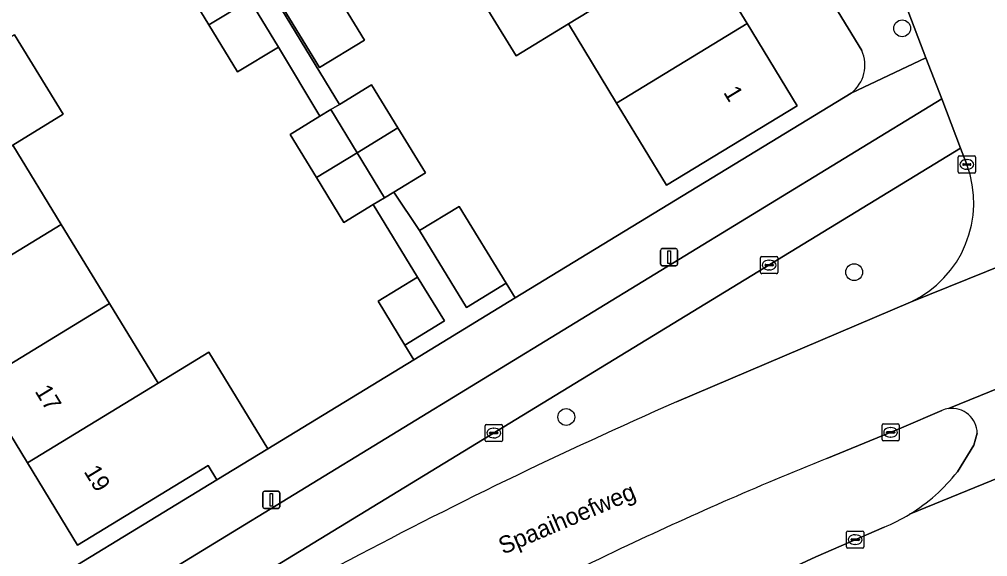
# Model space of a CAD drawing. Extents: x 157767 to 159172, y 387839 to 389425.
# Drawn here: x 158339.4 to 158395.7, y 388319.7 to 388350.9 of the extents above; entities that cross this region are included whole.
import ezdxf

# ---------------------------------------------------------------- set-up
doc = ezdxf.new("R2010")
doc.units = 0
for name, color, linetype in [('IMGEO_Berm_groen', 7, 'Continuous'), ('IMGEO_Boom', 7, 'Continuous'), ('IMGEO_Erf', 7, 'Continuous'), ('IMGEO_Fietspad_open', 7, 'Continuous'), ('IMGEO_Kolk', 7, 'Continuous'), ('IMGEO_Lichtmast', 7, 'Continuous'), ('IMGEO_Openbare_ruimte_label', 7, 'Continuous'), ('IMGEO_Pand', 7, 'Continuous'), ('IMGEO_Pand_nummerreeks', 7, 'Continuous'), ('IMGEO_Rijbaan_lokaal_gesloten', 7, 'Continuous'), ('IMGEO_Rijbaan_lokaal_open', 7, 'Continuous'), ('IMGEO_Voetpad_open', 7, 'Continuous')]:
    doc.layers.add(name, color=color, linetype=linetype)

msp = doc.modelspace()

# ---------------------------------------------------------------- linework, layer by layer
at = {"layer": 'IMGEO_Berm_groen'}
for points in [[(158394.5, 388342.493), (158394.137, 388343.439), (158339.785, 388310.258), (158340.574, 388308.966)], [(158377.617, 388328.684), (158391.224, 388334.48)], [(158393.046, 388328.178), (158390.695, 388327.166), (158386.352, 388325.38)], [(158393.946, 388324.607), (158394.895, 388326.159), (158395.102, 388326.85)], [(158376.572, 388315.404), (158385.718, 388319.655), (158389.68, 388321.382)]]:
    msp.add_lwpolyline(points, dxfattribs=at)
for centre, radius, start, end in [((158388.497, 388340.271), 6.401, 295.2174, 20.3097), ((158493.534, 388065.053), 287.989, 113.73473, 118.07815), ((158393.641, 388326.795), 1.506, 97.9252, 113.2604), ((158393.629, 388326.826), 1.473, 0.9341, 97.6488), ((158465.677, 388128.024), 212.701, 111.89721, 115.4168), ((158385.709, 388331.072), 10.471, 301.4468, 321.8715), ((158385.65, 388331.174), 10.589, 292.3709, 301.4331), ((158493.159, 388070.67), 276.299, 115.45944, 118.59318)]:
    msp.add_arc(centre, radius, start, end, dxfattribs=at)
at = {"layer": 'IMGEO_Boom'}
for centre in [(158390.732, 388350.421), (158387.948, 388336.226), (158371.203, 388327.797)]:
    msp.add_circle(centre, 0.489, dxfattribs=at)
at = {"layer": 'IMGEO_Erf'}
for points in [[(158388.392, 388349.128), (158376.782, 388368.146), (158353.233, 388353.886), (158358.01, 388345.997), (158359.886, 388347.141), (158361.415, 388344.632), (158363.013, 388342.011), (158361.18, 388340.894), (158362.666, 388338.646), (158364.966, 388340.054), (158367.701, 388335.584), (158368.226, 388334.726), (158377.558, 388340.419), (158387.771, 388346.651)], [(158339.126, 388350.035), (158341.944, 388345.42), (158339.015, 388343.626), (158341.832, 388339.005), (158344.639, 388334.399), (158347.463, 388329.767), (158350.412, 388331.57), (158353.847, 388325.951), (158362.339, 388331.133), (158361.819, 388331.983), (158360.26, 388334.531), (158362.56, 388335.939), (158359.977, 388340.161), (158358.267, 388339.118), (158356.67, 388341.738), (158355.14, 388344.248), (158356.871, 388345.303), (158354.464, 388349.334), (158352.09, 388347.887), (158350.427, 388350.615), (158347.734, 388355.032)]]:
    msp.add_lwpolyline(points, dxfattribs=at)
for points in [[(158371.332, 388350.681), (158368.281, 388348.82), (158365.468, 388353.434), (158368.529, 388355.3), (158365.616, 388360.102), (158368.942, 388362.12), (158373.216, 388364.713), (158376.12, 388359.927), (158378.921, 388355.31), (158381.722, 388350.693), (158384.627, 388345.905), (158377.027, 388341.294), (158374.433, 388345.569), (158374.134, 388346.062)], [(158356.853, 388348.148), (158353.372, 388353.859), (158355.984, 388355.452), (158359.466, 388349.741)], [(158334.235, 388334.362), (158331.423, 388338.976), (158328.599, 388343.609), (158325.682, 388348.394), (158320.536, 388345.274), (158336.567, 388318.836), (158338.084, 388316.334), (158350.888, 388324.146), (158350.38, 388324.98), (158342.778, 388320.347), (158339.867, 388325.123), (158337.039, 388329.763)]]:
    msp.add_lwpolyline(points, close=True, dxfattribs=at)
msp.add_arc((158386.502, 388348.286), 2.07, 307.8325, 24.0188, dxfattribs=at)
at = {"layer": 'IMGEO_Fietspad_open'}
msp.add_lwpolyline([(158335.562, 388311.158), (158338.044, 388307.393), (158340.574, 388308.966), (158339.785, 388310.258), (158394.137, 388343.439), (158393.034, 388346.31), (158339.745, 388313.717)], close=True, dxfattribs=at)
at = {"layer": 'IMGEO_Kolk'}
for p, q in [((158393.996, 388342.071), (158393.996, 388342.923)), ((158394.071, 388342.997), (158394.923, 388342.997)), ((158394.484, 388342.777), (158394.509, 388342.777)), ((158394.997, 388342.923), (158394.997, 388342.071)), ((158394.255, 388342.491), (158394.255, 388342.503)), ((158394.693, 388342.454), (158394.295, 388342.454)), ((158394.298, 388342.54), (158394.696, 388342.54)), ((158394.507, 388342.217), (158394.482, 388342.217)), ((158394.739, 388342.503), (158394.739, 388342.491)), ((158394.923, 388341.997), (158394.071, 388341.997)), ((158382.502, 388336.215), (158382.502, 388337.067)), ((158382.577, 388337.141), (158383.429, 388337.141)), ((158383.503, 388337.067), (158383.503, 388336.215)), ((158382.761, 388336.635), (158382.761, 388336.647)), ((158383.199, 388336.598), (158382.801, 388336.598)), ((158382.804, 388336.684), (158383.202, 388336.684)), ((158382.99, 388336.921), (158383.015, 388336.921)), ((158383.245, 388336.647), (158383.245, 388336.635)), ((158383.429, 388336.141), (158382.577, 388336.141)), ((158383.013, 388336.361), (158382.988, 388336.361)), ((158389.639, 388327.406), (158390.491, 388327.406)), ((158366.487, 388326.439), (158366.487, 388327.291)), ((158366.562, 388327.365), (158367.414, 388327.365)), ((158366.746, 388326.859), (158366.746, 388326.871)), ((158366.789, 388326.908), (158367.187, 388326.908)), ((158366.975, 388327.145), (158367, 388327.145)), ((158367.23, 388326.871), (158367.23, 388326.859)), ((158367.488, 388327.291), (158367.488, 388326.439)), ((158389.564, 388326.48), (158389.564, 388327.332)), ((158389.823, 388326.9), (158389.823, 388326.912)), ((158390.261, 388326.863), (158389.863, 388326.863)), ((158389.866, 388326.949), (158390.264, 388326.949)), ((158390.052, 388327.186), (158390.077, 388327.186)), ((158390.307, 388326.912), (158390.307, 388326.9)), ((158390.565, 388327.332), (158390.565, 388326.48)), ((158367.414, 388326.365), (158366.562, 388326.365)), ((158367.184, 388326.822), (158366.786, 388326.822)), ((158366.998, 388326.585), (158366.973, 388326.585)), ((158390.491, 388326.406), (158389.639, 388326.406)), ((158390.075, 388326.626), (158390.05, 388326.626)), ((158387.503, 388320.233), (158387.503, 388321.085)), ((158387.578, 388321.159), (158388.43, 388321.159)), ((158387.762, 388320.653), (158387.762, 388320.665)), ((158387.805, 388320.702), (158388.203, 388320.702)), ((158387.991, 388320.939), (158388.016, 388320.939)), ((158388.246, 388320.665), (158388.246, 388320.653)), ((158388.504, 388321.085), (158388.504, 388320.233)), ((158388.43, 388320.159), (158387.578, 388320.159)), ((158388.2, 388320.616), (158387.802, 388320.616)), ((158388.014, 388320.379), (158387.989, 388320.379))]:
    msp.add_line(p, q, dxfattribs=at)
for points in [[(158393.996, 388342.071), (158393.996, 388342.923)], [(158394.071, 388342.997), (158394.923, 388342.997)], [(158394.997, 388342.923), (158394.997, 388342.071)], [(158394.923, 388341.997), (158394.071, 388341.997)], [(158382.502, 388336.215), (158382.502, 388337.067)], [(158382.577, 388337.141), (158383.429, 388337.141)], [(158383.503, 388337.067), (158383.503, 388336.215)], [(158383.429, 388336.141), (158382.577, 388336.141)], [(158389.639, 388327.406), (158390.491, 388327.406)], [(158366.487, 388326.439), (158366.487, 388327.291)], [(158366.562, 388327.365), (158367.414, 388327.365)], [(158367.488, 388327.291), (158367.488, 388326.439)], [(158389.564, 388326.48), (158389.564, 388327.332)], [(158390.565, 388327.332), (158390.565, 388326.48)], [(158367.414, 388326.365), (158366.562, 388326.365)], [(158390.491, 388326.406), (158389.639, 388326.406)], [(158387.503, 388320.233), (158387.503, 388321.085)], [(158387.578, 388321.159), (158388.43, 388321.159)], [(158388.504, 388321.085), (158388.504, 388320.233)], [(158388.43, 388320.159), (158387.578, 388320.159)]]:
    msp.add_lwpolyline(points, dxfattribs=at)
for centre, radius, start, end in [((158394.073, 388342.921), 0.0765, 91.552, 178.448), ((158394.073, 388342.921), 0.0765, 91.552, 178.448), ((158394.921, 388342.921), 0.0765, 1.552, 88.448), ((158394.921, 388342.921), 0.0765, 1.552, 88.448), ((158394.073, 388342.073), 0.0765, 181.552, 268.448), ((158394.073, 388342.073), 0.0765, 181.552, 268.448), ((158394.295, 388342.5), 0.0403, 85.8775, 175.7526), ((158394.292, 388342.49), 0.0366, 178.938, 274.7102), ((158394.696, 388342.497), 0.043, 264.8664, 352.4533), ((158394.7, 388342.502), 0.0386, 1.7309, 96.639), ((158394.921, 388342.073), 0.0765, 271.552, 358.448), ((158394.921, 388342.073), 0.0765, 271.552, 358.448), ((158382.579, 388337.065), 0.0765, 91.552, 178.448), ((158382.579, 388337.065), 0.0765, 91.552, 178.448), ((158383.427, 388337.065), 0.0765, 1.552, 88.448), ((158383.427, 388337.065), 0.0765, 1.552, 88.448), ((158382.801, 388336.644), 0.0403, 85.8775, 175.7526), ((158382.798, 388336.634), 0.0366, 178.938, 274.7102), ((158383.202, 388336.641), 0.043, 264.8664, 352.4533), ((158383.206, 388336.646), 0.0386, 1.7309, 96.639), ((158382.579, 388336.217), 0.0765, 181.552, 268.448), ((158382.579, 388336.217), 0.0765, 181.552, 268.448), ((158383.427, 388336.217), 0.0765, 271.552, 358.448), ((158383.427, 388336.217), 0.0765, 271.552, 358.448), ((158389.641, 388327.33), 0.0765, 91.552, 178.448), ((158389.641, 388327.33), 0.0765, 91.552, 178.448), ((158390.489, 388327.33), 0.0765, 1.552, 88.448), ((158390.489, 388327.33), 0.0765, 1.552, 88.448), ((158366.564, 388327.289), 0.0765, 91.552, 178.448), ((158366.564, 388327.289), 0.0765, 91.552, 178.448), ((158366.786, 388326.868), 0.0403, 85.8775, 175.7526), ((158366.783, 388326.858), 0.0366, 178.938, 274.7102), ((158367.187, 388326.865), 0.043, 264.8664, 352.4533), ((158367.191, 388326.87), 0.0386, 1.7309, 96.639), ((158367.412, 388327.289), 0.0765, 1.552, 88.448), ((158367.412, 388327.289), 0.0765, 1.552, 88.448), ((158389.863, 388326.909), 0.0403, 85.8775, 175.7526), ((158389.86, 388326.899), 0.0366, 178.938, 274.7102), ((158390.264, 388326.906), 0.043, 264.8664, 352.4533), ((158390.268, 388326.911), 0.0386, 1.7309, 96.639), ((158366.564, 388326.441), 0.0765, 181.552, 268.448), ((158366.564, 388326.441), 0.0765, 181.552, 268.448), ((158367.412, 388326.441), 0.0765, 271.552, 358.448), ((158367.412, 388326.441), 0.0765, 271.552, 358.448), ((158389.641, 388326.482), 0.0765, 181.552, 268.448), ((158389.641, 388326.482), 0.0765, 181.552, 268.448), ((158390.489, 388326.482), 0.0765, 271.552, 358.448), ((158390.489, 388326.482), 0.0765, 271.552, 358.448), ((158387.58, 388321.083), 0.0765, 91.552, 178.448), ((158387.58, 388321.083), 0.0765, 91.552, 178.448), ((158387.802, 388320.662), 0.0403, 85.8775, 175.7526), ((158387.799, 388320.652), 0.0366, 178.938, 274.7102), ((158388.203, 388320.659), 0.043, 264.8664, 352.4533), ((158388.207, 388320.664), 0.0386, 1.7309, 96.639), ((158388.428, 388321.083), 0.0765, 1.552, 88.448), ((158388.428, 388321.083), 0.0765, 1.552, 88.448), ((158387.58, 388320.235), 0.0765, 181.552, 268.448), ((158387.58, 388320.235), 0.0765, 181.552, 268.448), ((158388.428, 388320.235), 0.0765, 271.552, 358.448), ((158388.428, 388320.235), 0.0765, 271.552, 358.448)]:
    msp.add_arc(centre, radius, start, end, dxfattribs=at)
for centre, major_axis, ratio, start_param, end_param in [((158394.483, 388342.497), (-0.387, 0.002), 0.722429, 4.712389, 7.853982), ((158394.508, 388342.497), (-0.39, 0.002), 0.717154, 1.570796, 4.712389), ((158382.989, 388336.641), (-0.387, 0.002), 0.722429, 4.712389, 7.853982), ((158383.014, 388336.641), (-0.39, 0.002), 0.717154, 1.570796, 4.712389), ((158366.974, 388326.865), (-0.387, 0.002), 0.722429, 4.712389, 7.853982), ((158366.999, 388326.865), (-0.39, 0.002), 0.717154, 1.570796, 4.712389), ((158390.051, 388326.906), (-0.387, 0.002), 0.722429, 4.712389, 7.853982), ((158390.076, 388326.906), (-0.39, 0.002), 0.717154, 1.570796, 4.712389), ((158387.99, 388320.659), (-0.387, 0.002), 0.722429, 4.712389, 7.853982), ((158388.015, 388320.659), (-0.39, 0.002), 0.717154, 1.570796, 4.712389)]:
    msp.add_ellipse(centre, major_axis=major_axis, ratio=ratio, start_param=start_param, end_param=end_param, dxfattribs=at)
at = {"layer": 'IMGEO_Lichtmast'}
for p, q in [((158376.785, 388337.598), (158377.575, 388337.598)), ((158377.575, 388337.598), (158376.785, 388337.598)), ((158376.685, 388336.698), (158376.685, 388337.498)), ((158376.685, 388337.498), (158376.685, 388336.698)), ((158377.675, 388337.498), (158377.675, 388336.698)), ((158377.675, 388336.698), (158377.675, 388337.498)), ((158377.575, 388336.598), (158376.785, 388336.598)), ((158376.785, 388336.598), (158377.575, 388336.598)), ((158353.657, 388323.475), (158354.447, 388323.475)), ((158354.447, 388323.475), (158353.657, 388323.475)), ((158353.557, 388322.575), (158353.557, 388323.375)), ((158353.557, 388323.375), (158353.557, 388322.575)), ((158354.547, 388323.375), (158354.547, 388322.575)), ((158354.547, 388322.575), (158354.547, 388323.375)), ((158354.447, 388322.475), (158353.657, 388322.475)), ((158353.657, 388322.475), (158354.447, 388322.475))]:
    msp.add_line(p, q, dxfattribs=at)
for points in [[(158377.105, 388337.473), (158377.255, 388337.473), (158377.255, 388336.723), (158377.105, 388336.723), (158377.105, 388337.473)], [(158353.977, 388323.35), (158354.127, 388323.35), (158354.127, 388322.6), (158353.977, 388322.6), (158353.977, 388323.35)]]:
    msp.add_lwpolyline(points, dxfattribs=at)
for centre, start, end in [((158376.785, 388337.498), 90, 180), ((158376.785, 388337.498), 90, 180), ((158377.575, 388337.498), 0, 90), ((158377.575, 388337.498), 360, 90), ((158376.785, 388336.698), 180, 270), ((158376.785, 388336.698), 180, 270), ((158377.575, 388336.698), 270, 0), ((158377.575, 388336.698), 270, 0), ((158353.657, 388323.375), 90, 180), ((158353.657, 388323.375), 90, 180), ((158354.447, 388323.375), 0, 90), ((158354.447, 388323.375), 360, 90), ((158353.657, 388322.575), 180, 270), ((158353.657, 388322.575), 180, 270), ((158354.447, 388322.575), 270, 0), ((158354.447, 388322.575), 270, 0)]:
    msp.add_arc(centre, 0.1, start, end, dxfattribs=at)
at = {"layer": 'IMGEO_Pand'}
for points in [[(158376.12, 388359.927), (158368.529, 388355.3), (158365.468, 388353.434), (158368.281, 388348.82), (158371.332, 388350.681), (158378.921, 388355.31)], [(158350.108, 388356.479), (158347.734, 388355.032), (158350.427, 388350.615), (158352.797, 388352.067)], [(158353.372, 388353.859), (158356.853, 388348.148), (158359.466, 388349.741), (158355.984, 388355.452)], [(158381.722, 388350.693), (158378.921, 388355.31), (158371.332, 388350.681), (158374.134, 388346.062)], [(158352.797, 388352.067), (158350.427, 388350.615), (158352.09, 388347.887), (158354.464, 388349.334)], [(158381.722, 388350.693), (158374.134, 388346.062), (158374.433, 388345.569), (158377.027, 388341.294), (158384.627, 388345.905)], [(158341.944, 388345.42), (158339.126, 388350.035), (158336.198, 388348.248), (158328.599, 388343.609), (158331.423, 388338.976), (158339.015, 388343.626)], [(158358.01, 388345.997), (158357.508, 388345.691), (158359.036, 388343.181), (158361.415, 388344.632), (158359.886, 388347.141)], [(158357.508, 388345.691), (158356.871, 388345.303), (158355.14, 388344.248), (158356.67, 388341.738), (158359.036, 388343.181)], [(158361.415, 388344.632), (158359.036, 388343.181), (158360.632, 388340.56), (158361.18, 388340.894), (158363.013, 388342.011)], [(158334.235, 388334.362), (158341.832, 388339.005), (158339.015, 388343.626), (158331.423, 388338.976)], [(158359.036, 388343.181), (158356.67, 388341.738), (158358.267, 388339.118), (158359.977, 388340.161), (158360.632, 388340.56)], [(158362.666, 388338.646), (158365.401, 388334.176), (158367.701, 388335.584), (158364.966, 388340.054)], [(158334.235, 388334.362), (158337.039, 388329.763), (158344.639, 388334.399), (158341.832, 388339.005)], [(158361.819, 388331.983), (158364.119, 388333.391), (158362.56, 388335.939), (158360.26, 388334.531)], [(158347.463, 388329.767), (158344.639, 388334.399), (158337.039, 388329.763), (158339.867, 388325.123)], [(158353.847, 388325.951), (158350.412, 388331.57), (158347.463, 388329.767), (158339.867, 388325.123), (158342.778, 388320.347), (158350.38, 388324.98), (158350.888, 388324.146)]]:
    msp.add_lwpolyline(points, close=True, dxfattribs=at)
at = {"layer": 'IMGEO_Rijbaan_lokaal_gesloten'}
for points in [[(158487.707, 388373.726), (158487.029, 388373.453), (158475.284, 388368.727), (158465.217, 388364.649), (158444.263, 388356.063), (158432.496, 388351.279), (158418.728, 388345.693), (158415.725, 388344.449), (158414.41, 388343.904), (158407.802, 388341.167), (158391.224, 388334.48), (158377.617, 388328.684)], [(158393.433, 388328.286), (158410.412, 388335.192)], [(158416.059, 388332.309), (158391.172, 388322.139)], [(158386.352, 388325.38), (158390.695, 388327.166), (158393.046, 388328.178)], [(158389.68, 388321.382), (158385.718, 388319.655), (158376.572, 388315.404), (158364.953, 388309.272)]]:
    msp.add_lwpolyline(points, dxfattribs=at)
for centre, radius, start, end in [((158493.534, 388065.053), 287.989, 113.73473, 118.07815), ((158393.641, 388326.795), 1.506, 97.9252, 113.2604), ((158465.677, 388128.024), 212.701, 111.89721, 115.4168), ((158385.65, 388331.174), 10.589, 292.3709, 301.4331), ((158493.159, 388070.67), 276.299, 115.45944, 118.59318)]:
    msp.add_arc(centre, radius, start, end, dxfattribs=at)
at = {"layer": 'IMGEO_Rijbaan_lokaal_open'}
for points in [[(158390.911, 388351.826), (158390.959, 388351.71), (158392.115, 388348.703), (158393.034, 388346.31), (158394.137, 388343.439), (158394.5, 388342.493)], [(158391.224, 388334.48), (158407.802, 388341.167)], [(158410.412, 388335.192), (158393.433, 388328.286)], [(158391.172, 388322.139), (158416.059, 388332.309)], [(158395.102, 388326.85), (158394.895, 388326.159), (158393.946, 388324.607)]]:
    msp.add_lwpolyline(points, dxfattribs=at)
for centre, radius, start, end in [((158388.497, 388340.271), 6.401, 295.2174, 20.3097), ((158393.629, 388326.826), 1.473, 0.9341, 97.6488), ((158385.709, 388331.072), 10.471, 301.4468, 321.8715)]:
    msp.add_arc(centre, radius, start, end, dxfattribs=at)
at = {"layer": 'IMGEO_Voetpad_open'}
for points in [[(158358.467, 388398.147), (158376.057, 388369.333), (158376.782, 388368.146), (158388.392, 388349.128)], [(158333.622, 388354.274), (158346.67, 388362.186), (158347.125, 388361.372), (158348.725, 388358.748), (158350.108, 388356.479), (158352.797, 388352.067), (158354.464, 388349.334), (158356.871, 388345.303), (158357.508, 388345.691), (158358.01, 388345.997), (158353.233, 388353.886), (158376.782, 388368.146), (158376.057, 388369.333), (158352.564, 388354.991), (158352.464, 388355.155), (158342.403, 388371.77), (158341.836, 388371.426), (158341.287, 388371.093), (158344.14, 388366.266), (158345.977, 388363.252), (158343.25, 388361.59), (158343.197, 388361.676), (158319.356, 388347.221)], [(158387.771, 388346.651), (158392.115, 388348.703), (158390.959, 388351.71), (158390.911, 388351.826)]]:
    msp.add_lwpolyline(points, dxfattribs=at)
for points in [[(158393.034, 388346.31), (158392.115, 388348.703), (158387.771, 388346.651), (158377.558, 388340.419), (158368.226, 388334.726), (158362.339, 388331.133), (158353.847, 388325.951), (158350.888, 388324.146), (158338.084, 388316.334), (158339.745, 388313.717)], [(158362.666, 388338.646), (158361.18, 388340.894), (158360.632, 388340.56), (158359.977, 388340.161), (158362.56, 388335.939), (158364.119, 388333.391), (158361.819, 388331.983), (158362.339, 388331.133), (158368.226, 388334.726), (158367.701, 388335.584), (158365.401, 388334.176)]]:
    msp.add_lwpolyline(points, close=True, dxfattribs=at)
msp.add_arc((158386.502, 388348.286), 2.07, 307.8325, 24.0188, dxfattribs=at)

# ---------------------------------------------------------------- texts
at = {"layer": 'IMGEO_Openbare_ruimte_label'}
msp.add_text('Spaaihoefweg', height=1, rotation=22.9504, dxfattribs=at).set_placement((158367.527, 388319.778))
at = {"layer": 'IMGEO_Pand_nummerreeks'}
for s, rotation, p in [('1', 301.2456, (158380.312, 388346.693)), ('17', 301.3643, (158340.273, 388329.298)), ('19', 301.3635, (158343.123, 388324.624))]:
    msp.add_text(s, height=1, rotation=rotation, dxfattribs=at).set_placement(p)

doc.saveas('drawing.dxf')
